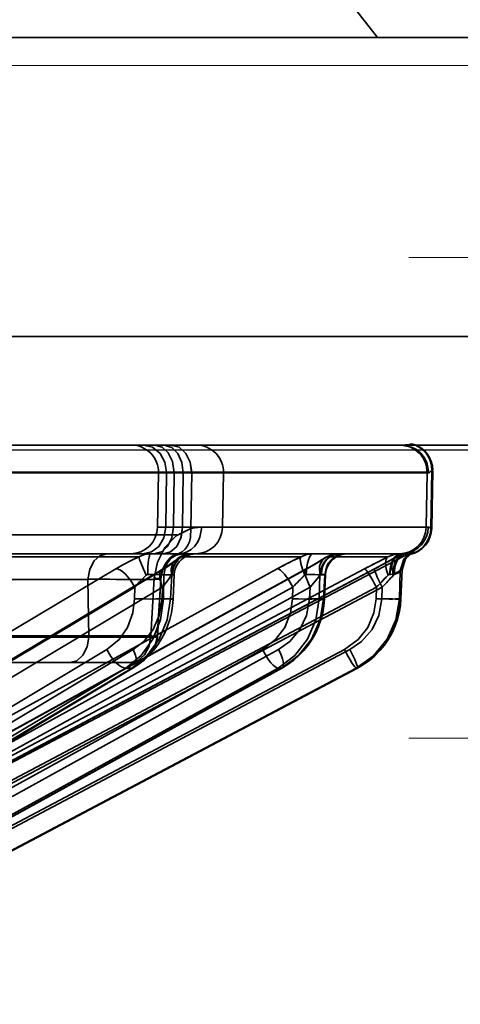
# Model space of a CAD drawing. Header units: millimetres. Extents: x -1465 to 393277, y -3788 to 454312.
# Tile 363 of 656: x 358148 to 358165, y 11940 to 11976. Entities that reach past the tile are written whole.
import ezdxf

# ---------------------------------------------------------------- set-up
doc = ezdxf.new("R2010")
doc.units = ezdxf.units.MM
doc.header["$XCLIPFRAME"] = 2
doc.linetypes.add('DASHED', pattern=[0.75, 0.5, -0.25])
for name, color, linetype in [('AHU03-3-68634OBJ', 8, 'Continuous'), ('EC-MTR_250-0_7OBJ', 8, 'Continuous'), ('FLUID-Wy2', 8, 'Continuous')]:
    doc.layers.add(name, color=color, linetype=linetype)
picture_1 = doc.add_image_def('image1.bmp', size_in_pixel=(951, 911))

msp = doc.modelspace()

# ---------------------------------------------------------------- linework, layer by layer
at = {"layer": 'AHU03-3-68634OBJ', "color": 8, "linetype": 'Continuous', "lineweight": 35, "ltscale": 100}
for p, q in [((358220.629, 11975.602), (357953.629, 11975.602)), ((358220.629, 11964.602), (357953.629, 11964.602)), ((358221.129, 11960.602), (357953.129, 11960.602))]:
    msp.add_line(p, q, dxfattribs=at)
at = {"layer": 'EC-MTR_250-0_7OBJ', "color": 8, "linetype": 'Continuous', "lineweight": 35, "ltscale": 100}
for p, q in [((358160.629, 11976.902), (358161.644, 11975.602)), ((358137.459, 11960.602), (358162.534, 11960.602)), ((358162.922, 11960.639), (358162.954, 11960.639)), ((358163.474, 11959.602), (358143.56, 11959.602)), ((358163.474, 11959.584), (358143.56, 11959.584)), ((358153.592, 11959.584), (358153.558, 11957.584)), ((358153.89, 11959.584), (358153.86, 11957.584)), ((358154.163, 11959.584), (358154.138, 11957.584)), ((358154.503, 11959.584), (358154.478, 11957.584)), ((358154.784, 11957.539), (358154.812, 11959.584)), ((358155.948, 11957.584), (358155.983, 11959.584)), ((358163.474, 11959.584), (358163.439, 11957.584)), ((358163.534, 11959.584), (358163.474, 11959.584)), ((358163.651, 11959.659), (358163.614, 11957.546)), ((358163.645, 11957.546), (358163.682, 11959.659)), ((358163.682, 11959.677), (358163.651, 11959.677)), ((358163.682, 11959.659), (358163.651, 11959.659)), ((358154.262, 11957.302), (358027.742, 11957.302)), ((358153.558, 11957.584), (358154.138, 11957.584)), ((358154.138, 11957.584), (358154.478, 11957.584)), ((358154.478, 11957.584), (358163.519, 11957.584)), ((358154.478, 11957.584), (358155.948, 11957.584)), ((358163.645, 11957.546), (358163.614, 11957.546)), ((358153.431, 11956.602), (358147.155, 11956.602)), ((358153.772, 11956.602), (358153.431, 11956.602)), ((358153.772, 11956.602), (358162.517, 11956.602)), ((358154.724, 11956.597), (358154.811, 11956.602)), ((358162.807, 11956.57), (358162.776, 11956.54)), ((358162.837, 11956.597), (358162.807, 11956.57)), ((358162.84, 11956.582), (358162.809, 11956.582)), ((358162.834, 11956.626), (358162.85, 11956.631)), ((358162.863, 11956.618), (358162.837, 11956.597)), ((358162.885, 11956.633), (358162.863, 11956.617)), ((358162.864, 11956.636), (358162.877, 11956.64)), ((358162.931, 11956.663), (358162.932, 11956.664)), ((358144.467, 11946.959), (358162.569, 11956.486)), ((358152.865, 11956.486), (358146.786, 11956.486)), ((358154.139, 11956.308), (358154.192, 11956.349)), ((358154.192, 11956.349), (358154.234, 11956.384)), ((358154.308, 11956.442), (358154.386, 11956.49)), ((358158.823, 11956.486), (358154.424, 11956.486)), ((358159.701, 11956.446), (358159.781, 11956.493)), ((358162.025, 11956.486), (358159.783, 11956.486)), ((358162.219, 11956.415), (358162.333, 11956.478)), ((358162.35, 11956.486), (358162.569, 11956.486)), ((358162.776, 11956.54), (358162.746, 11956.506)), ((358152.027, 11956.052), (358134.761, 11945.752)), ((358136.454, 11945.731), (358153.721, 11956.031)), ((358153.798, 11956.052), (358136.529, 11945.752)), ((358157.963, 11956.052), (358139.228, 11945.752)), ((358140.291, 11945.745), (358159.028, 11956.045)), ((358159.054, 11956.052), (358140.316, 11945.752)), ((358161.177, 11956.052), (358141.692, 11945.752)), ((358161.545, 11956.052), (358142.06, 11945.752)), ((358153.721, 11956.031), (358153.823, 11956.094)), ((358153.791, 11955.829), (358153.778, 11954.951)), ((358154.078, 11955.829), (358153.791, 11955.829)), ((358154.078, 11955.829), (358154.037, 11954.951)), ((358154.173, 11955.839), (358154.131, 11954.941)), ((358159.508, 11954.951), (358159.529, 11955.829)), ((358159.529, 11955.829), (358159.706, 11955.829)), ((358159.706, 11955.829), (358159.667, 11954.951)), ((358159.74, 11955.836), (358159.702, 11954.944)), ((358162.489, 11955.991), (358162.457, 11954.951)), ((358162.551, 11956.013), (358162.489, 11955.991)), ((358162.551, 11956.013), (358162.51, 11954.951)), ((358162.555, 11956.018), (358162.514, 11954.948)), ((358150.996, 11955.664), (358146.449, 11955.664)), ((358151.031, 11953.538), (358150.996, 11955.664)), ((358150.996, 11955.664), (358151.031, 11953.538)), ((358153.434, 11955.712), (358153.304, 11953.584)), ((358153.675, 11955.665), (358153.547, 11953.538)), ((358153.679, 11955.669), (358153.55, 11953.541)), ((358152.715, 11955.372), (358135.447, 11945.072)), ((358153.741, 11955.372), (358136.474, 11945.072)), ((358158.535, 11955.372), (358139.798, 11945.072)), ((358159.167, 11955.372), (358140.43, 11945.072)), ((358161.61, 11955.372), (358142.125, 11945.072)), ((358161.824, 11955.372), (358142.339, 11945.072)), ((358152.715, 11955.372), (358152.709, 11954.951)), ((358153.741, 11955.372), (358153.721, 11954.951)), ((358158.535, 11955.372), (358158.525, 11954.951)), ((358159.167, 11955.372), (358159.148, 11954.951)), ((358161.61, 11955.372), (358161.597, 11954.951)), ((358161.824, 11955.372), (358161.808, 11954.951)), ((358154.037, 11954.951), (358153.778, 11954.951)), ((358159.667, 11954.951), (358159.508, 11954.951)), ((358162.51, 11954.951), (358162.457, 11954.951)), ((358154.067, 11954.435), (358154.005, 11954.184)), ((358159.636, 11954.433), (358159.57, 11954.18)), ((358162.449, 11954.435), (358162.382, 11954.181)), ((358151.031, 11953.538), (358143.489, 11953.539)), ((358153.304, 11953.584), (358145.162, 11953.584)), ((358151.694, 11953.081), (358135.437, 11943.379)), ((358152.665, 11953.081), (358136.409, 11943.379)), ((358157.414, 11953.081), (358139.775, 11943.379)), ((358158.012, 11953.081), (358140.373, 11943.379)), ((358160.433, 11953.081), (358142.089, 11943.379)), ((358160.635, 11953.081), (358142.291, 11943.379)), ((358152.552, 11952.602), (358144.961, 11952.602)), ((358152.387, 11952.401), (358135.484, 11942.314)), ((358152.604, 11952.401), (358135.702, 11942.314)), ((358135.801, 11942.346), (358152.686, 11952.422)), ((358157.989, 11952.401), (358139.649, 11942.314)), ((358158.123, 11952.401), (358139.783, 11942.314)), ((358139.818, 11942.324), (358158.152, 11952.408)), ((358160.868, 11952.401), (358141.795, 11942.314)), ((358160.916, 11952.401), (358141.84, 11942.314)), ((358141.844, 11942.315), (358160.916, 11952.401)), ((358152.604, 11952.401), (358152.387, 11952.401)), ((358152.883, 11952.552), (358152.686, 11952.422)), ((358158.123, 11952.401), (358157.989, 11952.401)), ((358160.913, 11952.401), (358160.868, 11952.401)), ((358160.913, 11952.401), (358160.916, 11952.401))]:
    msp.add_line(p, q, dxfattribs=at)
at = {"layer": 'EC-MTR_250-0_7OBJ', "color": 8, "linetype": 'Continuous', "lineweight": 35, "ltscale": 100, "flags": 128}
for points in [[(358153.89, 11959.602), (358153.827, 11959.979), (358153.651, 11960.298), (358153.376, 11960.521), (358153.042, 11960.602)], [(358153.456, 11960.602), (358153.723, 11960.527), (358153.948, 11960.319), (358154.106, 11959.995), (358154.163, 11959.584)], [(358154.503, 11959.584), (358154.454, 11959.967), (358154.308, 11960.291), (358154.078, 11960.519), (358153.796, 11960.602)], [(358154.812, 11959.602), (358154.755, 11959.979), (358154.595, 11960.298), (358154.346, 11960.521), (358154.044, 11960.602)], [(358154.811, 11959.602), (358154.754, 11959.979), (358154.595, 11960.297), (358154.346, 11960.52), (358154.044, 11960.602)], [(358162.922, 11960.639), (358162.865, 11960.631), (358162.781, 11960.618), (358162.67, 11960.607), (358162.534, 11960.602)], [(358163.534, 11959.584), (358163.469, 11959.957), (358163.377, 11960.139), (358163.247, 11960.302), (358163.086, 11960.435), (358162.906, 11960.53), (358162.534, 11960.602)], [(358163.651, 11959.659), (358163.628, 11959.649), (358163.611, 11959.636), (358163.598, 11959.626), (358163.579, 11959.608), (358163.568, 11959.598), (358163.556, 11959.591), (358163.545, 11959.586), (358163.534, 11959.584)], [(358153.013, 11956.602), (358153.33, 11956.674), (358153.598, 11956.878), (358153.788, 11957.196), (358153.86, 11957.584)], [(358153.431, 11956.602), (358153.696, 11956.674), (358153.919, 11956.878), (358154.078, 11957.196), (358154.138, 11957.584)], [(358153.434, 11955.712), (358153.551, 11956.296), (358153.828, 11956.835), (358154.246, 11957.27), (358154.784, 11957.539)], [(358154.478, 11957.584), (358154.423, 11957.211), (358154.275, 11956.899), (358154.047, 11956.68), (358153.771, 11956.601)], [(358153.771, 11956.602), (358154.036, 11956.674), (358154.26, 11956.878), (358154.418, 11957.196), (358154.478, 11957.584)], [(358154.784, 11957.539), (358154.772, 11957.207), (358154.728, 11957.045), (358154.66, 11956.898), (358154.569, 11956.774), (358154.461, 11956.678), (358154.343, 11956.614), (358154.22, 11956.579)], [(358155.181, 11957.584), (358155.117, 11957.221), (358155.037, 11957.045), (358154.928, 11956.888), (358154.793, 11956.761), (358154.643, 11956.67), (358154.487, 11956.618), (358154.334, 11956.602)], [(358154.334, 11956.602), (358154.487, 11956.618), (358154.643, 11956.67), (358154.793, 11956.761), (358154.927, 11956.888), (358155.037, 11957.045), (358155.117, 11957.221), (358155.181, 11957.584)], [(358155.181, 11957.584), (358154.991, 11957.573), (358154.784, 11957.539)], [(358154.784, 11957.539), (358154.889, 11957.559), (358155.181, 11957.584)], [(358163.519, 11957.584), (358163.543, 11957.579), (358163.566, 11957.567), (358163.59, 11957.555), (358163.614, 11957.546)], [(358150.996, 11955.664), (358151.062, 11956.029), (358151.215, 11956.331), (358151.435, 11956.531), (358151.691, 11956.602)], [(358151.691, 11956.602), (358151.437, 11956.533), (358151.223, 11956.342), (358151.065, 11956.041), (358150.996, 11955.664)], [(358152.865, 11956.486), (358153.082, 11956.574), (358153.303, 11956.602)], [(358153.194, 11955.84), (358153.203, 11956.124), (358153.214, 11956.26), (358153.228, 11956.381), (358153.245, 11956.478), (358153.254, 11956.517), (358153.264, 11956.548), (358153.274, 11956.572), (358153.283, 11956.589), (358153.303, 11956.602)], [(358154.22, 11956.579), (358154.132, 11956.538), (358154.02, 11956.452), (358153.943, 11956.37), (358153.887, 11956.296), (358153.825, 11956.195), (358153.776, 11956.095), (358153.733, 11955.98), (358153.691, 11955.807), (358153.675, 11955.665)], [(358154.251, 11956.583), (358154.219, 11956.57), (358154.182, 11956.551), (358154.141, 11956.527), (358154.099, 11956.498), (358154.056, 11956.464), (358154.013, 11956.425), (358153.97, 11956.381), (358153.928, 11956.333), (358153.887, 11956.28), (358153.848, 11956.221), (358153.812, 11956.158), (358153.778, 11956.088), (358153.748, 11956.012), (358153.722, 11955.932), (358153.702, 11955.847), (358153.688, 11955.759), (358153.679, 11955.669)], [(358154.277, 11956.591), (358154.249, 11956.582), (358154.214, 11956.568), (358154.175, 11956.547), (358154.133, 11956.521), (358154.089, 11956.49), (358154.045, 11956.454), (358154.001, 11956.413), (358153.958, 11956.368), (358153.916, 11956.318), (358153.876, 11956.264), (358153.838, 11956.204), (358153.803, 11956.14), (358153.771, 11956.071), (358153.743, 11955.998), (358153.719, 11955.92), (358153.7, 11955.837), (358153.687, 11955.754)], [(358153.791, 11955.829), (358153.847, 11956.116), (358153.914, 11956.254), (358154.006, 11956.377), (358154.117, 11956.476), (358154.241, 11956.548), (358154.496, 11956.602)], [(358154.783, 11956.602), (358154.528, 11956.548), (358154.404, 11956.476), (358154.293, 11956.377), (358154.202, 11956.254), (358154.134, 11956.116), (358154.078, 11955.829)], [(358154.811, 11956.602), (358154.553, 11956.548), (358154.428, 11956.478), (358154.315, 11956.381), (358154.222, 11956.26), (358154.153, 11956.124), (358154.092, 11955.84)], [(358154.971, 11956.602), (358154.87, 11956.595), (358154.77, 11956.576), (358154.673, 11956.544), (358154.582, 11956.501), (358154.497, 11956.446), (358154.419, 11956.381), (358154.35, 11956.306), (358154.291, 11956.223), (358154.243, 11956.134), (358154.207, 11956.039), (358154.183, 11955.94), (358154.172, 11955.839)], [(358154.22, 11956.579), (358154.282, 11956.596), (358154.334, 11956.602)], [(358154.235, 11956.385), (358154.308, 11956.442), (358154.386, 11956.49), (358154.468, 11956.53), (358154.552, 11956.562), (358154.638, 11956.584), (358154.724, 11956.597), (358154.811, 11956.602)], [(358154.334, 11956.602), (358154.314, 11956.6), (358154.299, 11956.597), (358154.278, 11956.592)], [(358154.811, 11956.602), (358154.618, 11956.574), (358154.424, 11956.486)], [(358158.823, 11956.486), (358159.053, 11956.574), (358159.286, 11956.602)], [(358159.025, 11955.84), (358159.031, 11955.981), (358159.047, 11956.124), (358159.072, 11956.26), (358159.105, 11956.381), (358159.146, 11956.478), (358159.192, 11956.548), (358159.239, 11956.589), (358159.286, 11956.602)], [(358159.529, 11955.829), (358159.59, 11956.116), (358159.663, 11956.254), (358159.762, 11956.377), (358159.883, 11956.476), (358160.017, 11956.548), (358160.294, 11956.602)], [(358160.214, 11956.602), (358160.101, 11956.589), (358159.986, 11956.548), (358159.875, 11956.478), (358159.775, 11956.381), (358159.692, 11956.26), (358159.631, 11956.124), (358159.578, 11955.84)], [(358159.701, 11956.446), (358159.781, 11956.493), (358159.865, 11956.532), (358159.951, 11956.563), (358160.038, 11956.584), (358160.126, 11956.597), (358160.214, 11956.602)], [(358160.471, 11956.602), (358160.194, 11956.548), (358160.06, 11956.476), (358159.939, 11956.377), (358159.84, 11956.254), (358159.767, 11956.116), (358159.706, 11955.829)], [(358160.538, 11956.602), (358160.438, 11956.595), (358160.337, 11956.576), (358160.24, 11956.544), (358160.149, 11956.5), (358160.063, 11956.445), (358159.986, 11956.38), (358159.917, 11956.305), (358159.858, 11956.222), (358159.81, 11956.132), (358159.774, 11956.037), (358159.751, 11955.937), (358159.74, 11955.836)], [(358160.214, 11956.602), (358159.998, 11956.574), (358159.783, 11956.486)], [(358162.025, 11956.486), (358162.259, 11956.574), (358162.495, 11956.602)], [(358162.092, 11955.84), (358162.126, 11956.124), (358162.165, 11956.26), (358162.217, 11956.381), (358162.28, 11956.478), (358162.351, 11956.548), (358162.424, 11956.589), (358162.495, 11956.602)], [(358162.103, 11955.84), (358162.138, 11956.124), (358162.177, 11956.26), (358162.231, 11956.381), (358162.296, 11956.478), (358162.368, 11956.548), (358162.443, 11956.589), (358162.517, 11956.602)], [(358162.657, 11956.611), (358162.57, 11956.587), (358162.484, 11956.539), (358162.405, 11956.465), (358162.338, 11956.369), (358162.285, 11956.253), (358162.248, 11956.124), (358162.228, 11955.858)], [(358162.686, 11956.594), (358162.601, 11956.572), (358162.517, 11956.526), (358162.44, 11956.453), (358162.373, 11956.356), (358162.321, 11956.239), (358162.286, 11956.109), (358162.267, 11955.838)], [(358162.333, 11956.478), (358162.399, 11956.512), (358162.467, 11956.54), (358162.537, 11956.563), (358162.608, 11956.581), (358162.68, 11956.593)], [(358162.489, 11955.991), (358162.621, 11956.407), (358162.951, 11956.69)], [(358162.517, 11956.602), (358162.529, 11956.602), (358162.542, 11956.602), (358162.555, 11956.602)], [(358162.551, 11956.013), (358162.585, 11956.22), (358162.676, 11956.418), (358162.816, 11956.584), (358162.989, 11956.701)], [(358162.551, 11956.013), (358162.676, 11956.418), (358162.989, 11956.701)], [(358162.657, 11956.611), (358162.799, 11956.639), (358162.901, 11956.672), (358162.951, 11956.69)], [(358162.68, 11956.593), (358162.707, 11956.597), (358162.733, 11956.601), (358162.756, 11956.606), (358162.778, 11956.611), (358162.798, 11956.616), (358162.817, 11956.621), (358162.834, 11956.626), (358162.85, 11956.631), (358162.864, 11956.636), (358162.877, 11956.64), (358162.888, 11956.645), (358162.899, 11956.649), (358162.915, 11956.656), (358162.926, 11956.661)], [(358162.68, 11956.593), (358162.707, 11956.597), (358162.733, 11956.601), (358162.756, 11956.606)], [(358162.989, 11956.701), (358162.974, 11956.684), (358162.864, 11956.636), (358162.686, 11956.594)], [(358162.686, 11956.594), (358162.864, 11956.635), (358162.974, 11956.684), (358162.989, 11956.701)], [(358162.809, 11956.582), (358162.758, 11956.587), (358162.686, 11956.594)], [(358162.932, 11956.664), (358162.921, 11956.658), (358162.913, 11956.652), (358162.901, 11956.645), (358162.885, 11956.633)], [(358162.899, 11956.649), (358162.915, 11956.656)], [(358142.058, 11945.751), (358161.69, 11956.13), (358161.832, 11956.205), (358161.968, 11956.279), (358162.097, 11956.349)], [(358152.027, 11956.052), (358152.303, 11956.209), (358152.583, 11956.354), (358152.865, 11956.486)], [(358153.138, 11955.817), (358153.042, 11956.037), (358152.956, 11956.242), (358152.922, 11956.328), (358152.895, 11956.398), (358152.876, 11956.451), (358152.865, 11956.486)], [(358154.424, 11956.486), (358154.258, 11956.355), (358154.048, 11956.209), (358153.798, 11956.052)], [(358153.823, 11956.094), (358153.917, 11956.153), (358154, 11956.209), (358154.074, 11956.26), (358154.139, 11956.308)], [(358154.424, 11956.486), (358154.251, 11956.398), (358154.121, 11956.242), (358154.057, 11956.037), (358154.065, 11955.817)], [(358158.823, 11956.486), (358158.546, 11956.355), (358158.255, 11956.208), (358157.963, 11956.052)], [(358158.97, 11955.817), (358158.887, 11956.037), (358158.829, 11956.242), (358158.813, 11956.328), (358158.807, 11956.398), (358158.811, 11956.451), (358158.823, 11956.486)], [(358159.027, 11956.045), (358159.166, 11956.123), (358159.295, 11956.197), (358159.414, 11956.266)], [(358159.783, 11956.486), (358159.576, 11956.355), (358159.331, 11956.209), (358159.054, 11956.052)], [(358159.414, 11956.266), (358159.521, 11956.331), (358159.617, 11956.391), (358159.7, 11956.446)], [(358159.783, 11956.486), (358159.709, 11956.451), (358159.642, 11956.398), (358159.546, 11956.242), (358159.521, 11956.143), (358159.512, 11956.037), (358159.541, 11955.817)], [(358161.177, 11956.052), (358161.39, 11956.164), (358162.025, 11956.486)], [(358162.35, 11956.486), (358162.109, 11956.355), (358161.839, 11956.209), (358161.545, 11956.052)], [(358161.688, 11956.129), (358161.83, 11956.205), (358161.967, 11956.278), (358162.097, 11956.348), (358162.219, 11956.415)], [(358162.025, 11956.486), (358161.991, 11956.451), (358161.965, 11956.398), (358161.95, 11956.328), (358161.946, 11956.242), (358161.954, 11956.143), (358161.974, 11956.037), (358162.042, 11955.817)], [(358162.235, 11955.817), (358162.185, 11956.037), (358162.18, 11956.143), (358162.188, 11956.242), (358162.211, 11956.328), (358162.247, 11956.398), (358162.294, 11956.451), (358162.35, 11956.486)], [(358162.615, 11956.293), (358162.596, 11956.242), (358162.58, 11956.189), (358162.568, 11956.134), (358162.56, 11956.077), (358162.555, 11956.018)], [(358162.746, 11956.506), (358162.716, 11956.469), (358162.688, 11956.429), (358162.661, 11956.387), (358162.637, 11956.341), (358162.615, 11956.293), (358162.596, 11956.242), (358162.58, 11956.189)], [(358152.715, 11955.372), (358152.562, 11955.633), (358152.379, 11955.852), (358152.284, 11955.936), (358152.191, 11955.999), (358152.105, 11956.038), (358152.027, 11956.052)], [(358153.138, 11955.817), (358153.156, 11955.83), (358153.175, 11955.837), (358153.194, 11955.84)], [(358153.791, 11955.829), (358153.682, 11955.835), (358153.542, 11955.839), (358153.194, 11955.84)], [(358153.798, 11956.052), (358153.734, 11956.038), (358153.683, 11955.999), (358153.649, 11955.936), (358153.633, 11955.852), (358153.634, 11955.75), (358153.653, 11955.633), (358153.741, 11955.372)], [(358154.065, 11955.817), (358153.922, 11955.603), (358153.741, 11955.372)], [(358153.741, 11955.372), (358153.922, 11955.603), (358154.065, 11955.817)], [(358154.065, 11955.817), (358154.079, 11955.834), (358154.092, 11955.84)], [(358154.172, 11955.839), (358154.159, 11955.836), (358154.149, 11955.835), (358154.135, 11955.834), (358154.119, 11955.833), (358154.078, 11955.829)], [(358154.092, 11955.84), (358154.127, 11955.841), (358154.141, 11955.841), (358154.152, 11955.841), (358154.167, 11955.84)], [(358158.535, 11955.372), (358158.384, 11955.633), (358158.223, 11955.852), (358158.147, 11955.936), (358158.076, 11955.999), (358158.014, 11956.038), (358157.963, 11956.052)], [(358158.759, 11955.611), (358158.812, 11955.664), (358158.97, 11955.817)], [(358158.97, 11955.817), (358158.918, 11955.767), (358158.759, 11955.611)], [(358158.97, 11955.817), (358158.988, 11955.83), (358159.006, 11955.837), (358159.025, 11955.84)], [(358159.054, 11956.052), (358159.034, 11956.048), (358159.017, 11956.038), (358158.995, 11955.999), (358158.989, 11955.97), (358158.987, 11955.936), (358158.995, 11955.852), (358159.018, 11955.75), (358159.056, 11955.633), (358159.106, 11955.505), (358159.167, 11955.372)], [(358159.529, 11955.829), (358159.453, 11955.835), (358159.339, 11955.839), (358159.194, 11955.841), (358159.025, 11955.84)], [(358159.541, 11955.817), (358159.369, 11955.603), (358159.167, 11955.372)], [(358159.167, 11955.372), (358159.369, 11955.603), (358159.541, 11955.817)], [(358159.541, 11955.817), (358159.55, 11955.827), (358159.578, 11955.84)], [(358159.578, 11955.84), (358159.615, 11955.84), (358159.648, 11955.841), (358159.676, 11955.84), (358159.698, 11955.84), (358159.716, 11955.839), (358159.729, 11955.839), (358159.74, 11955.837)], [(358159.706, 11955.829), (358159.721, 11955.831), (358159.731, 11955.833)], [(358161.177, 11956.052), (358161.197, 11956.04), (358161.213, 11956.024), (358161.231, 11956.003), (358161.278, 11955.939), (358161.336, 11955.852), (358161.402, 11955.744), (358161.473, 11955.623), (358161.543, 11955.497), (358161.61, 11955.372)], [(358161.824, 11955.372), (358161.699, 11955.623), (358161.643, 11955.744), (358161.596, 11955.852), (358161.578, 11955.898), (358161.563, 11955.939), (358161.551, 11955.974), (358161.543, 11956.003), (358161.539, 11956.024), (358161.538, 11956.04), (358161.545, 11956.053)], [(358161.676, 11955.443), (358161.804, 11955.576), (358161.926, 11955.7), (358162.042, 11955.817)], [(358162.042, 11955.817), (358161.925, 11955.701), (358161.804, 11955.577), (358161.676, 11955.443)], [(358161.824, 11955.372), (358161.933, 11955.489), (358162.235, 11955.817)], [(358162.042, 11955.817), (358162.058, 11955.83), (358162.075, 11955.837), (358162.088, 11955.839)], [(358162.228, 11955.858), (358162.187, 11955.848), (358162.145, 11955.842), (358162.088, 11955.839)], [(358162.228, 11955.858), (358162.37, 11955.916), (358162.444, 11955.962), (358162.489, 11955.991)], [(358162.489, 11955.991), (358162.45, 11955.967), (358162.363, 11955.913), (358162.228, 11955.858)], [(358162.267, 11955.838), (358162.256, 11955.834), (358162.245, 11955.827), (358162.235, 11955.817)], [(358162.534, 11955.997), (358162.485, 11955.955), (358162.392, 11955.891), (358162.267, 11955.838)], [(358162.555, 11956.018), (358162.534, 11955.997)], [(358153.675, 11955.665), (358153.595, 11955.665), (358153.469, 11955.665), (358153.299, 11955.664), (358153.084, 11955.664), (358152.835, 11955.664), (358152.669, 11955.663), (358152.3, 11955.664), (358151.802, 11955.665), (358151.38, 11955.666), (358150.996, 11955.667)], [(358150.996, 11955.667), (358152.033, 11955.664), (358152.872, 11955.663), (358153.395, 11955.664), (358153.675, 11955.665)], [(358152.715, 11955.372), (358152.892, 11955.575), (358153.085, 11955.768)], [(358153.085, 11955.768), (358152.892, 11955.575), (358152.715, 11955.372)], [(358153.679, 11955.669), (358153.663, 11955.678), (358153.644, 11955.682), (358153.616, 11955.688), (358153.58, 11955.693), (358153.537, 11955.699), (358153.434, 11955.712)], [(358153.675, 11955.665), (358153.657, 11955.679), (358153.631, 11955.685), (358153.595, 11955.691), (358153.55, 11955.698), (358153.496, 11955.705), (358153.434, 11955.712)], [(358151.694, 11953.081), (358152.139, 11953.447), (358152.448, 11953.896), (358152.645, 11954.432), (358152.709, 11954.951)], [(358153.778, 11954.951), (358153.669, 11954.173), (358153.387, 11953.462), (358152.952, 11952.859), (358152.387, 11952.401)], [(358152.604, 11952.401), (358153.173, 11952.859), (358153.615, 11953.462), (358153.911, 11954.173), (358154.037, 11954.951)], [(358153.721, 11954.951), (358153.615, 11954.335), (358153.389, 11953.82), (358153.048, 11953.379), (358152.665, 11953.081)], [(358153.778, 11954.951), (358153.662, 11954.945), (358153.496, 11954.941), (358153.292, 11954.94), (358153.073, 11954.941)], [(358153.721, 11954.951), (358153.803, 11954.948), (358153.88, 11954.945), (358153.951, 11954.943), (358154.013, 11954.941), (358154.04, 11954.94), (358154.064, 11954.94), (358154.084, 11954.94), (358154.101, 11954.94), (358154.114, 11954.94), (358154.127, 11954.94), (358154.121, 11954.785)], [(358154.131, 11954.941), (358154.116, 11954.944), (358154.105, 11954.945), (358154.092, 11954.946), (358154.076, 11954.948), (358154.037, 11954.951)], [(358154.131, 11954.941), (358154.109, 11954.687), (358154.067, 11954.435)], [(358157.414, 11953.081), (358157.898, 11953.447), (358158.235, 11953.896), (358158.452, 11954.432), (358158.525, 11954.951)], [(358159.508, 11954.951), (358159.386, 11954.173), (358159.076, 11953.462), (358158.603, 11952.859), (358157.989, 11952.401)], [(358159.148, 11954.951), (358159.038, 11954.335), (358158.795, 11953.82), (358158.427, 11953.379), (358158.012, 11953.081)], [(358158.123, 11952.401), (358158.739, 11952.859), (358159.217, 11953.462), (358159.535, 11954.173), (358159.667, 11954.951)], [(358159.508, 11954.951), (358159.466, 11954.947), (358159.405, 11954.944), (358159.229, 11954.94), (358158.996, 11954.94), (358158.743, 11954.944)], [(358159.148, 11954.951), (358159.255, 11954.947), (358159.359, 11954.944), (358159.456, 11954.942), (358159.541, 11954.94), (358159.578, 11954.94), (358159.611, 11954.94), (358159.638, 11954.94), (358159.661, 11954.94), (358159.679, 11954.941), (358159.692, 11954.942), (358159.702, 11954.953)], [(358159.702, 11954.944), (358159.68, 11954.688), (358159.636, 11954.433)], [(358159.702, 11954.944), (358159.682, 11954.949), (358159.667, 11954.951)], [(358160.433, 11953.081), (358160.937, 11953.447), (358161.29, 11953.896), (358161.518, 11954.432), (358161.597, 11954.951)], [(358161.808, 11954.951), (358161.696, 11954.335), (358161.447, 11953.82), (358161.066, 11953.379), (358160.635, 11953.081)], [(358160.868, 11952.401), (358161.506, 11952.855), (358162.004, 11953.46), (358162.329, 11954.175), (358162.457, 11954.951)], [(358160.913, 11952.401), (358161.553, 11952.859), (358162.049, 11953.462), (358162.376, 11954.173), (358162.51, 11954.951)], [(358161.661, 11954.949), (358161.942, 11954.942), (358162.078, 11954.94), (358162.201, 11954.94), (358162.303, 11954.941), (358162.381, 11954.943), (358162.41, 11954.945), (358162.432, 11954.947), (358162.447, 11954.949)], [(358161.808, 11954.951), (358161.939, 11954.947), (358162.071, 11954.943), (358162.197, 11954.941), (358162.308, 11954.94), (358162.356, 11954.94), (358162.398, 11954.94), (358162.434, 11954.941), (358162.464, 11954.942), (358162.486, 11954.943), (358162.502, 11954.945), (358162.513, 11954.939), (358162.51, 11954.892)], [(358162.514, 11954.948), (358162.493, 11954.691), (358162.449, 11954.435)], [(358154.005, 11954.184), (358153.923, 11953.94), (358153.822, 11953.702), (358153.703, 11953.475), (358153.567, 11953.259), (358153.416, 11953.057), (358153.25, 11952.87), (358153.071, 11952.701), (358152.883, 11952.552)], [(358159.57, 11954.18), (358159.483, 11953.933), (358159.375, 11953.693), (358159.247, 11953.464), (358159.102, 11953.247), (358158.939, 11953.044), (358158.76, 11952.857), (358158.568, 11952.687)], [(358162.382, 11954.181), (358162.293, 11953.933), (358162.183, 11953.692), (358162.052, 11953.462), (358161.901, 11953.244), (358161.733, 11953.04), (358161.548, 11952.852), (358161.349, 11952.682)], [(358151.031, 11953.538), (358150.965, 11953.175), (358150.811, 11952.872), (358150.589, 11952.672), (358150.33, 11952.602)], [(358151.031, 11953.538), (358150.965, 11953.175), (358150.81, 11952.872), (358150.588, 11952.672), (358150.33, 11952.602)], [(358153.547, 11953.538), (358153.456, 11953.538), (358153.212, 11953.538), (358152.907, 11953.538), (358152.666, 11953.539), (358152.184, 11953.538), (358151.557, 11953.538), (358151.031, 11953.538)], [(358153.304, 11953.584), (358153.243, 11953.206), (358153.08, 11952.889), (358152.838, 11952.677), (358152.552, 11952.602)], [(358153.547, 11953.538), (358153.454, 11953.174), (358153.234, 11952.872), (358152.92, 11952.672), (358152.552, 11952.602)], [(358152.552, 11952.602), (358152.905, 11952.666), (358153.079, 11952.753), (358153.235, 11952.873), (358153.364, 11953.022), (358153.461, 11953.19), (358153.547, 11953.538)], [(358153.304, 11953.584), (358153.366, 11953.577), (358153.419, 11953.57), (358153.464, 11953.564), (358153.5, 11953.557), (358153.527, 11953.552), (358153.543, 11953.547)], [(358153.547, 11953.538), (358153.536, 11953.549), (358153.5, 11953.557), (358153.464, 11953.564), (358153.419, 11953.57), (358153.366, 11953.577), (358153.304, 11953.584)], [(358151.694, 11953.081), (358151.842, 11952.828), (358151.934, 11952.706), (358152.033, 11952.598), (358152.133, 11952.511), (358152.229, 11952.448), (358152.314, 11952.412), (358152.387, 11952.401)], [(358152.686, 11952.422), (358152.726, 11952.458), (358152.755, 11952.512), (358152.772, 11952.583), (358152.775, 11952.669), (358152.765, 11952.767), (358152.741, 11952.871), (358152.665, 11953.081)], [(358157.414, 11953.081), (358157.56, 11952.828), (358157.644, 11952.706), (358157.728, 11952.598), (358157.809, 11952.511), (358157.881, 11952.448), (358157.942, 11952.412), (358157.989, 11952.401)], [(358158.152, 11952.408), (358158.176, 11952.434), (358158.185, 11952.455), (358158.19, 11952.482), (358158.19, 11952.551), (358158.177, 11952.639), (358158.15, 11952.741), (358158.112, 11952.853), (358158.065, 11952.968), (358158.012, 11953.081)], [(358160.868, 11952.401), (358160.848, 11952.412), (358160.833, 11952.427), (358160.815, 11952.448), (358160.768, 11952.511), (358160.71, 11952.598), (358160.643, 11952.706), (358160.572, 11952.828), (358160.501, 11952.955), (358160.433, 11953.081)], [(358160.905, 11952.488), (358160.893, 11952.524), (358160.858, 11952.611), (358160.812, 11952.718), (358160.757, 11952.836), (358160.697, 11952.959), (358160.635, 11953.081)], [(358158.568, 11952.687), (358158.365, 11952.538), (358158.152, 11952.408)], [(358161.349, 11952.682), (358161.138, 11952.532), (358160.916, 11952.401)], [(358152.604, 11952.401), (358152.647, 11952.406), (358152.686, 11952.422)], [(358158.123, 11952.401), (358158.152, 11952.408)], [(358160.916, 11952.401), (358160.921, 11952.418), (358160.919, 11952.435), (358160.914, 11952.458), (358160.905, 11952.488)]]:
    msp.add_lwpolyline(points, dxfattribs=at)
at = {"layer": 'EC-MTR_250-0_7OBJ', "color": 8, "linetype": 'Continuous', "lineweight": 35, "ltscale": 100}
for centre, radius, start, end in [((358152.593, 11959.602), 1, 359, 90), ((358154.982, 11959.602), 1, 358.9915, 89.9594), ((358162.474, 11959.602), 1, 358.9968, 89.9969), ((358162.651, 11959.677), 1, 359.998, 74.2519), ((358162.682, 11959.677), 1, 0, 74.2574), ((358152.558, 11957.602), 1, 270, 359), ((358154.948, 11957.602), 1, 270.003, 358.9884), ((358162.44, 11957.601), 1, 270.0028, 359.0031), ((358162.519, 11957.602), 1, 277.9093, 358.9867), ((358162.614, 11957.563), 1, 281.2272, 359.0035), ((358162.645, 11957.563), 1, 281.2208, 359), ((358162.812, 11955.618), 0.984, 97.3181, 118.0243), ((358162.81, 11955.623), 0.978, 97.2613, 118.083), ((358162.516, 11957.652), 1.051, 270.0432, 277.698), ((358162.516, 11957.646), 1.045, 270.0204, 277.7196), ((358163.035, 11955.602), 1, 101.2208, 117.7585), ((358163.908, 11953.375), 3.45, 105.4363, 106.0955), ((358163.829, 11953.655), 3.159, 105.4058, 106.1257), ((358164.567, 11944.041), 13.707, 114.7759, 118.8031), ((358177.008, 11926.16), 33.825, 116.2919, 117.9062), ((358140.095, 11996.761), 46.015, 297.7854, 298.9235), ((358155.541, 11953.147), 3.592, 131.9893, 133.1359), ((358131.626, 11983.711), 41.412, 316.8185, 317.6556), ((358163.691, 11950.764), 6.915, 135.4982, 138.2102), ((358163.678, 11950.777), 6.897, 135.4958, 138.2145), ((358173.231, 11944.534), 15.891, 136.6469, 136.9947), ((358153.305, 11970.978), 16.038, 267.8703, 269.1706), ((358153.282, 11970.096), 15.156, 267.8325, 269.2085), ((358159.169, 11973.171), 18.232, 267.9743, 268.6596), ((358159.159, 11972.83), 17.89, 267.9677, 268.6662), ((358162.328, 11976.234), 21.296, 268.033, 268.2045), ((358162.327, 11976.201), 21.263, 268.0328, 268.2046), ((358152.552, 11953.602), 1, 270, 356.5396)]:
    msp.add_arc(centre, radius, start, end, dxfattribs=at)
at = {"layer": 'FLUID-Wy2', "color": 8, "linetype": 'Continuous', "lineweight": 18, "ltscale": 100}
for p, q in [((357562.8, 11974.572), (359562.8, 11974.572)), ((359562.8, 11974.572), (357562.8, 11974.572)), ((357562.8, 11960.43), (359562.8, 11960.43))]:
    msp.add_line(p, q, dxfattribs=at)
at = {"layer": 'FLUID-Wy2', "color": 8, "linetype": 'DASHED', "lineweight": 18, "ltscale": 100}
for p, q in [((359562.8, 11967.501), (357562.8, 11967.501)), ((359562.8, 11949.823), (357562.8, 11949.823))]:
    msp.add_line(p, q, dxfattribs=at)
at = {"layer": 'FLUID-Wy2', "color": 8, "linetype": 'Continuous', "lineweight": 25, "ltscale": 100}
msp.add_line((357562.8, 11960.43), (359562.8, 11960.43), dxfattribs=at)

# ---------------------------------------------------------------- pictures from other files: only their frames are drawn
at = {"color": 8, "lineweight": 13}
image = msp.add_image(picture_1, insert=(357606.986, 12545.821), size_in_units=(1986.021, 1904.625), rotation=-90, dxfattribs=at)
image.set_boundary_path([(-0.5, -0.5), (950.5, 910.5)])

doc.saveas('drawing.dxf')
